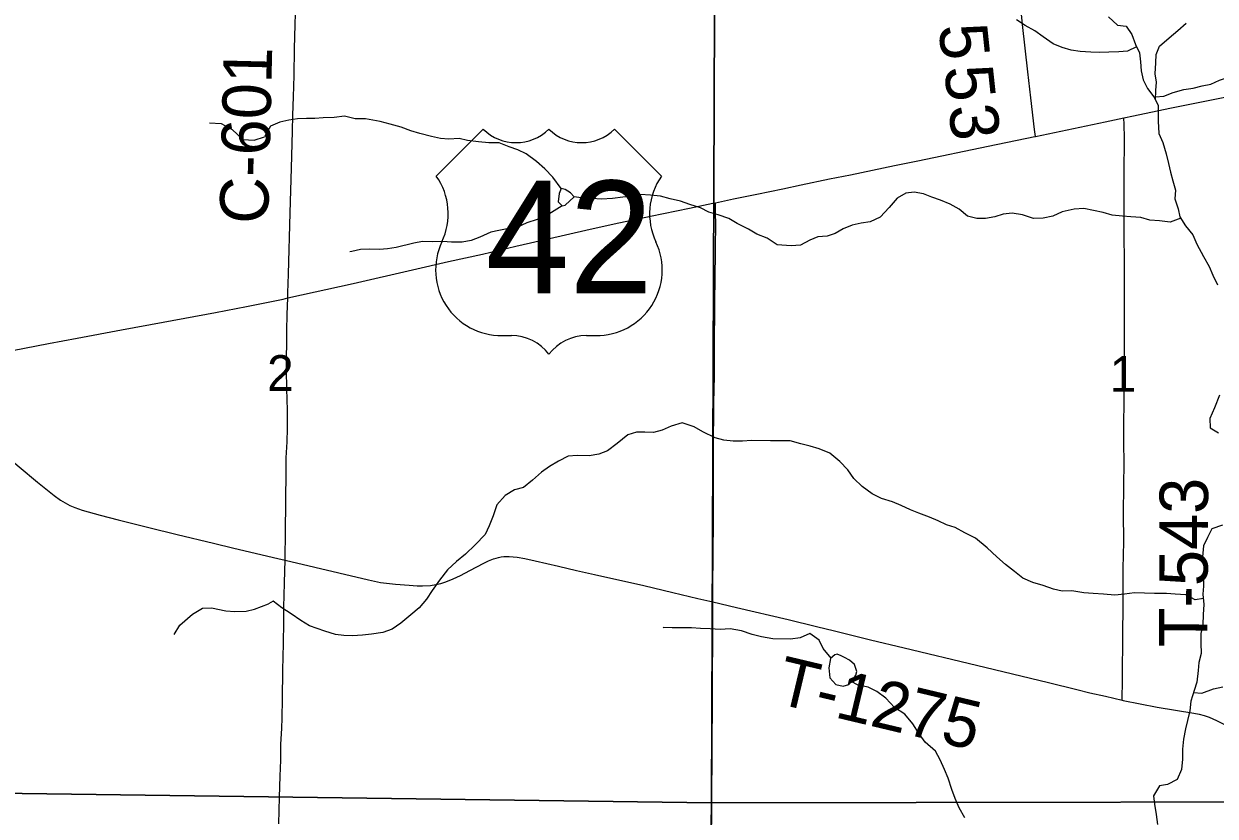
# Model space of a CAD drawing. Extents: x 1874609 to 2204689, y 815661 to 1281160.
# Drawn here: x 2036147 to 2043513, y 1051437 to 1056338 of the extents above; entities that cross this region are included whole.
import ezdxf

# ---------------------------------------------------------------- set-up
doc = ezdxf.new("R2010")
doc.units = 0
for name, color, linetype in [('GM_X_County_Road', 7, 'Continuous'), ('GM_X_County_Road_Text', 7, 'Continuous'), ('GM_X_Minor_Lake', 7, 'Continuous'), ('GM_X_Minor_River', 7, 'Continuous'), ('GM_X_Section', 7, 'Continuous'), ('GM_X_Section_Text', 7, 'Continuous'), ('GM_X_Township_Road', 7, 'Continuous'), ('GM_X_Township_Road_Text', 7, 'Continuous'), ('GM_X_US_Location', 7, 'Continuous'), ('GM_X_US_Route', 7, 'Continuous'), ('GM_X_US_Shield', 7, 'Continuous')]:
    doc.layers.add(name, color=color, linetype=linetype)

msp = doc.modelspace()

# ---------------------------------------------------------------- linework, layer by layer
at = {"layer": 'GM_X_County_Road'}
msp.add_lwpolyline([(2037779.5, 1054642.1), (2037780.3, 1054673.3), (2037783.5, 1054788.5), (2037794.3, 1055168.3), (2037802.2, 1055444.4), (2037807.6, 1055674), (2037811, 1055772.4), (2037814.8, 1055887.1), (2037818.4, 1056018.3), (2037821.5, 1056182.3), (2037824.2, 1056333.9), (2037826.2, 1056399.3)], dxfattribs=at)
at = {"layer": 'GM_X_Minor_Lake'}
for points in [[(2039550.1, 1055267.9), (2039526.3, 1055292.2), (2039494.5, 1055312.5), (2039468.5, 1055318.8), (2039456.3, 1055288.9), (2039451.8, 1055236.8), (2039475.6, 1055212.6), (2039493.7, 1055216.4)], [(2039493.7, 1055216.4), (2039550.1, 1055267.9)], [(2041296.6, 1052331.8), (2041283, 1052376), (2041253.2, 1052402.4), (2041221.4, 1052418.7), (2041201.5, 1052428.9), (2041175.6, 1052439.2), (2041161.5, 1052435.3), (2041135.3, 1052411.5), (2041124.9, 1052355.5), (2041130.3, 1052293.4), (2041168, 1052250.9), (2041213.9, 1052240.5), (2041247.9, 1052252.1)], [(2041247.9, 1052252.1), (2041275.9, 1052283.5), (2041281.9, 1052293.3), (2041290.7, 1052310.1), (2041296.6, 1052331.8)]]:
    msp.add_lwpolyline(points, dxfattribs=at)
at = {"layer": 'GM_X_Minor_River'}
for points in [[(2043027.7, 1056194.7), (2042970.5, 1056168.3), (2042916.5, 1056164.8), (2042856.5, 1056161.4), (2042798.5, 1056160), (2042744.5, 1056162.5), (2042678.6, 1056167.1), (2042622.7, 1056173.7), (2042566.8, 1056190.3), (2042511, 1056214.9), (2042449.4, 1056257.5), (2042397.8, 1056294.1), (2042338, 1056326.7), (2042284.4, 1056363.3)], [(2042854.3, 1056381.8), (2042909.9, 1056329.2), (2042963.8, 1056322.6), (2042997.4, 1056272.2), (2043020.8, 1056209.9), (2043044.4, 1056157.6), (2043051.9, 1056103.4), (2043055.4, 1056047.3), (2043069, 1055991.1), (2043094.5, 1055936.7), (2043134, 1055886.2), (2043161.6, 1055833.9), (2043160.8, 1055735.7), (2043164.1, 1055659.5), (2043189.6, 1055603.2), (2043211, 1055532.9), (2043224.5, 1055474.6)], [(2043143.7, 1055867.9), (2043146.4, 1055926.2), (2043150.8, 1055976.2), (2043141.2, 1056028.4), (2043145.8, 1056096.5), (2043148.3, 1056148.6), (2043168.7, 1056200.4), (2043229.1, 1056251.9), (2043281.5, 1056295.5), (2043333.8, 1056341.1)], [(2043144.5, 1055885.8), (2043196, 1055889.6), (2043254.2, 1055913.1), (2043318.4, 1055930.5), (2043376.4, 1055940), (2043432.5, 1055953.4), (2043486.6, 1055964.9), (2043540.8, 1055988.5), (2043598.9, 1056009.9), (2043653.1, 1056037.5), (2043705.4, 1056071), (2043769.6, 1056096.4), (2043825.7, 1056111.9), (2043883.8, 1056121.4), (2043933.8, 1056126.9), (2043987.9, 1056140.4), (2044064.1, 1056163.7), (2044128.3, 1056189.1), (2044186.6, 1056226.6), (2044238.8, 1056258.2), (2044307.3, 1056315.6), (2044357.8, 1056375.2)], [(2039468.5, 1055318.8), (2039417.1, 1055389.4), (2039367.6, 1055440), (2039316, 1055486.6), (2039252.4, 1055533.3), (2039200.6, 1055557.8), (2039148.8, 1055576.3), (2039087, 1055601), (2039023.1, 1055601.6), (2038957.2, 1055608.3), (2038891.2, 1055616.9), (2038839.4, 1055627.4), (2038775.4, 1055624.1), (2038723.4, 1055628.6), (2038667.5, 1055641.1), (2038595.7, 1055659.9), (2038539.9, 1055676.4), (2038480.1, 1055699.1), (2038412.3, 1055717.7), (2038350.4, 1055734.4), (2038258.6, 1055749.3), (2038196.6, 1055749.9), (2038128.8, 1055766.6), (2038066.7, 1055759.2), (2037998.7, 1055755.8), (2037946.7, 1055752.3), (2037894.8, 1055752.8), (2037838.7, 1055749.4), (2037784.7, 1055741.9), (2037730.6, 1055728.4), (2037672.4, 1055704.9), (2037635, 1055639)], [(2037295.3, 1055724.8), (2037367.5, 1055721.3), (2037436, 1055683.7), (2037500.7, 1055621.9), (2037571, 1055618.4), (2037635, 1055639)], [(2043224.5, 1055474.6), (2043236.1, 1055420.4), (2043251.6, 1055366.2), (2043267.1, 1055307.9), (2043264.7, 1055255.9), (2043284.1, 1055193.6), (2043295.7, 1055143.4), (2043329.2, 1055088.9), (2043374.7, 1055032.4), (2043400.2, 1054974.1), (2043441.6, 1054899.5), (2043477, 1054837.1), (2043498.6, 1054782.8), (2043528.1, 1054722.4)], [(2043300.5, 1055135.5), (2043235.4, 1055109.9), (2043169.5, 1055118.5), (2043109.6, 1055123.1), (2043053.8, 1055139.7), (2042991.8, 1055144.3), (2042939.9, 1055148.8), (2042875.9, 1055153.4), (2042820.1, 1055170), (2042700.3, 1055195.2), (2042642.3, 1055191.8), (2042566.2, 1055174.5), (2042510, 1055149), (2042449.9, 1055135.6), (2042389.9, 1055134.1), (2042322.2, 1055156.8), (2042258.3, 1055167.5), (2042202.2, 1055160), (2042150.1, 1055144.5), (2042094, 1055133), (2042040.1, 1055133.5), (2041982.2, 1055148.1), (2041930.6, 1055190.7), (2041874.9, 1055221.3), (2041815.1, 1055247.9), (2041761.3, 1055266.5), (2041709.5, 1055287), (2041651.6, 1055295.6), (2041599.5, 1055290.1), (2041547.3, 1055258.5), (2041496.8, 1055200.9), (2041442.3, 1055141.3), (2041380.1, 1055113.9), (2041324.1, 1055104.4), (2041268, 1055092.9), (2041213.8, 1055069.4), (2041163.6, 1055039.9), (2041113.5, 1055024.3), (2041057.4, 1055020.9), (2041007.3, 1054999.3), (2040949, 1054967.8), (2040891, 1054964.4), (2040805.1, 1054971.2), (2040743.5, 1055011.9), (2040679.7, 1055036.6), (2040628, 1055067.1), (2040558.3, 1055101.8), (2040506.6, 1055134.4), (2040440.8, 1055157.1), (2040383, 1055173.7), (2040331.2, 1055200.2), (2040265.4, 1055220.9), (2040207.6, 1055241.5), (2040143.8, 1055256.1), (2040083.9, 1055270.7), (2040022, 1055277.4), (2039958, 1055282), (2039908, 1055272.5), (2039849.9, 1055265), (2039785.9, 1055257.6), (2039717.9, 1055252.3), (2039659.9, 1055256.8), (2039608, 1055259.3), (2039550.1, 1055267.9)], [(2039475.6, 1055212.6), (2039377.1, 1055149.4), (2039321, 1055127.9), (2039256.8, 1055106.5), (2039198.6, 1055081), (2039136.5, 1055069.6), (2039084.5, 1055060.1), (2039034.4, 1055048.5), (2038966.2, 1055019.1), (2038912, 1054997.6), (2038857.9, 1054988.1), (2038792, 1054986.8), (2038738, 1054991.3), (2038672, 1054989.9), (2038612, 1054990.5), (2038558, 1054981), (2038449.8, 1054954), (2038395.8, 1054946.6), (2038345.7, 1054941), (2038285.8, 1054943.6), (2038227.8, 1054942.2), (2038175.7, 1054928.6), (2038161.7, 1054926.8)], [(2043540.3, 1054041.1), (2043509.6, 1053963.2), (2043481.1, 1053897.4), (2043482.6, 1053839.2), (2043534.3, 1053808.7)], [(2043440.2, 1052782.6), (2043389.6, 1052774.3), (2043331.9, 1052806.9), (2043265.9, 1052809.5), (2043212, 1052814.1), (2043138, 1052814.8), (2043076.1, 1052817.4), (2043014.1, 1052818), (2042952.1, 1052810.6), (2042892, 1052803.2), (2042822.1, 1052809.8), (2042758.2, 1052814.5), (2042700.2, 1052819.1), (2042626.4, 1052831.8), (2042566.4, 1052828.4), (2042514.5, 1052840.9), (2042448.7, 1052863.6), (2042384.9, 1052882.2), (2042323.1, 1052908.9), (2042271.5, 1052949.4), (2042215.9, 1052994.1), (2042162.3, 1053040.7), (2042102.8, 1053097.3), (2042031.3, 1053156.1), (2041965.6, 1053188.8), (2041905.9, 1053221.5), (2041852.1, 1053240), (2041800.3, 1053264.6), (2041746.5, 1053287.1), (2041680.8, 1053311.8), (2041629, 1053332.3), (2041571.2, 1053359), (2041517.4, 1053381.5), (2041449.6, 1053402.2), (2041391.9, 1053430.8), (2041330.3, 1053475.5), (2041278.7, 1053526.1), (2041241.2, 1053578.5), (2041191.6, 1053631.1), (2041130.1, 1053681.8), (2041064.3, 1053708.5), (2041008.5, 1053725.1), (2040950.6, 1053739.6), (2040884.8, 1053758.3), (2040826.9, 1053758.9), (2040762.9, 1053759.5), (2040646.9, 1053760.6), (2040590.9, 1053757.2), (2040532.9, 1053755.7), (2040475, 1053762.3), (2040421.1, 1053776.8), (2040345.5, 1053813.6), (2040291.8, 1053844.2), (2040218, 1053869), (2040149.9, 1053849.6), (2040093.7, 1053824.1), (2040039.6, 1053810.6), (2039987.6, 1053813.1), (2039935.6, 1053811.6), (2039881.5, 1053796.1), (2039815.1, 1053742.7), (2039756.7, 1053697.1), (2039702.5, 1053675.6), (2039642.5, 1053666.2), (2039568.5, 1053666.9), (2039512.5, 1053663.5), (2039452.3, 1053632), (2039398, 1053600.5), (2039347.7, 1053564.9), (2039291.3, 1053515.3), (2039237, 1053469.8), (2039180.9, 1053456.3), (2039122.6, 1053420.8), (2039072.1, 1053363.2), (2039049.6, 1053295.3), (2039025, 1053233.4), (2038998.6, 1053179.6), (2038938.1, 1053116.1), (2038877.6, 1053058.6), (2038821.2, 1053013), (2038766.8, 1052961.5), (2038716.3, 1052897.8), (2038671.8, 1052832.1), (2038637.3, 1052778.4), (2038590.9, 1052724.8), (2038540.6, 1052683.2), (2038478.1, 1052631.7), (2038423.8, 1052594.1), (2038365.7, 1052572.7), (2038295.6, 1052563.3), (2038241.6, 1052555.8), (2038179.6, 1052552.4), (2038125.6, 1052555), (2038073.7, 1052561.5), (2038007.9, 1052582.1), (2037914.2, 1052615.1), (2037860.5, 1052647.7), (2037800.9, 1052688.3), (2037741.2, 1052725), (2037687.6, 1052767.6), (2037660.4, 1052750.8)], [(2043557.5, 1053237.5), (2043493.3, 1053214.1), (2043464.8, 1053160.2), (2043440.4, 1053108.4), (2043435.8, 1053040.3), (2043453.4, 1052984), (2043438.9, 1052932.1), (2043440.3, 1052859.9), (2043437.9, 1052809.9), (2043443.3, 1052745.7), (2043438.8, 1052683.6), (2043436.3, 1052619.6), (2043423.8, 1052567.6), (2043425.3, 1052507.5), (2043426.8, 1052443.3), (2043412.3, 1052387.4), (2043407.9, 1052337.3), (2043399.3, 1052265.3), (2043382.9, 1052213.4), (2043362.3, 1052149.4), (2043355.8, 1052089.4), (2043341.3, 1052029.4), (2043328.9, 1051977.5), (2043318.3, 1051913.5), (2043311.8, 1051851.4), (2043311.3, 1051789.3), (2043304.8, 1051725.3), (2043278.2, 1051663.4), (2043218, 1051633.9), (2043168, 1051624.4), (2043131.4, 1051562.7), (2043139, 1051510.5), (2043148.5, 1051448.3), (2043155.9, 1051386.1)], [(2037076.7, 1052561.7), (2037112.3, 1052618.1), (2037190, 1052686.9), (2037251.9, 1052723.5), (2037308, 1052726), (2037396.4, 1052706.5), (2037450.6, 1052702.9), (2037520.8, 1052705.5), (2037572.8, 1052717.9), (2037660.4, 1052750.8)], [(2041137.8, 1052413.8), (2041089.9, 1052474.1), (2041064.3, 1052526.4), (2041006.7, 1052567), (2040946.5, 1052539.6), (2040888.4, 1052532.1), (2040778.5, 1052533.2), (2040708.6, 1052545.9), (2040650.8, 1052560.5), (2040585, 1052583.2), (2040515.1, 1052595.9), (2040453.1, 1052592.5), (2040391.2, 1052595.1), (2040331.2, 1052597.6), (2040275.3, 1052602.2), (2040209.3, 1052602.8), (2040155.3, 1052601.4), (2040099.3, 1052603.9), (2040101.3, 1052601.9)], [(2041257.1, 1052279), (2041257.3, 1052279.6)], [(2041964.7, 1051427.8), (2041931.2, 1051488.2), (2041905.7, 1051546.5), (2041884.2, 1051602.8), (2041862.8, 1051671.2), (2041839.3, 1051725.5), (2041811.8, 1051785.9), (2041784.3, 1051838.2), (2041720.8, 1051894.9), (2041683.2, 1051945.4), (2041643.7, 1052007.9), (2041594.3, 1052068.5), (2041530.6, 1052109.1), (2041477.2, 1052167.8), (2041421.5, 1052208.4), (2041367.8, 1052235), (2041305.9, 1052247.6), (2041263.5, 1052269.5)], [(2043378.9, 1052201.1), (2043430.7, 1052196.9), (2043502.9, 1052224.2), (2043561, 1052237.7)]]:
    msp.add_lwpolyline(points, dxfattribs=at)
at = {"layer": 'GM_X_Section'}
for points in [[(2040419, 1056944.3), (2040397.9, 1051519.1), (2035069.6, 1051590.9), (2035060.5, 1056947.9), (2039590.5, 1056951.4)], [(2044903.6, 1056945.9), (2045500, 1056931.9), (2045462.7, 1051564.8), (2045458.8, 1051528.7), (2040397.9, 1051519.1), (2040419, 1056944.3)], [(2035069.6, 1051590.9), (2040397.9, 1051519.1), (2040325.7, 1046200.1), (2035027.7, 1046279.9)], [(2045458.8, 1051528.7), (2045434.8, 1046142), (2040325.7, 1046200.1), (2040397.9, 1051519.1)]]:
    msp.add_lwpolyline(points, close=True, dxfattribs=at)
at = {"layer": 'GM_X_Township_Road'}
for points in [[(2042401.3, 1055641.5), (2042396.4, 1055684.4), (2042374.1, 1055879.1), (2042354.6, 1056041.3), (2042321.4, 1056333.6), (2042307.1, 1056480), (2042260.4, 1056922.3)], [(2042938.1, 1052154.5), (2042938.6, 1052192.8), (2042939.2, 1052242.4), (2042940, 1052311.4), (2042940.9, 1052393.6), (2042941.3, 1052459.4), (2042942.5, 1052574.4), (2042943.9, 1052722.3), (2042944.5, 1052804.6), (2042945.1, 1052969), (2042948.6, 1053133.4), (2042946.6, 1053314.2), (2042948.5, 1053478.7), (2042949.8, 1053626.6), (2042948.7, 1053741.7), (2042949.2, 1053889.3), (2042949.9, 1053971.4), (2042951.1, 1054152.3), (2042951.9, 1054366.1), (2042952.7, 1054777.2), (2042952.1, 1054875.8), (2042951.3, 1055023.7), (2042950.8, 1055188.1), (2042951.5, 1055303.2), (2042951.1, 1055401.8), (2042951.9, 1055632), (2042949.6, 1055714), (2042948.4, 1055756.6)], [(2040406.7, 1052762.6), (2040407.4, 1052851), (2040410.5, 1053264.6), (2040411.1, 1053494.4), (2040411.2, 1053592.7), (2040410.7, 1053674.5), (2040410.6, 1053740), (2040411.6, 1053805.6), (2040412.9, 1053887.6), (2040414.1, 1053985.9), (2040414.9, 1054084.1), (2040416.9, 1054149.5), (2040418.4, 1054347.7), (2040420.3, 1054591.2), (2040421.9, 1054788.9), (2040423.5, 1054903.7), (2040423.8, 1054952.9), (2040425.3, 1055100.2), (2040424.5, 1055165.3), (2040423.1, 1055230.7)], [(2037762.2, 1053019.5), (2037762.5, 1053029.6), (2037764.4, 1053193.8), (2037768.7, 1053571.4), (2037770, 1053653.5), (2037774.3, 1053751.9), (2037776.6, 1053833.9), (2037776.4, 1053948.9), (2037773.1, 1054080.2), (2037771.1, 1054195.1), (2037772.5, 1054441.4), (2037775, 1054539.9), (2037779.5, 1054642.1)], [(2035416.8, 1054182.3), (2035450.2, 1054153), (2035499.4, 1054109.9), (2035614.3, 1054017.3), (2035790.7, 1053870.5), (2035967.4, 1053723.6), (2036118.4, 1053597.2), (2036232, 1053502.8), (2036334.8, 1053421.2), (2036374.6, 1053392.2), (2036402.3, 1053374.8), (2036431.3, 1053359.5), (2036461.5, 1053346.6), (2036508.1, 1053330.7), (2036618.3, 1053298.6), (2036729.3, 1053269.2), (2036920.6, 1053222.6), (2037095.9, 1053179.8), (2037319.1, 1053126.4), (2037446.4, 1053094.9), (2037717.6, 1053029.9), (2037762.2, 1053019.5)], [(2037723.6, 1051389.9), (2037727.3, 1051553.8), (2037732.6, 1051684.9), (2037735.5, 1051783.4), (2037736.9, 1051881.8), (2037742.5, 1051980), (2037745.2, 1052045.6), (2037746.9, 1052160.5), (2037748.8, 1052341), (2037752.5, 1052505.1), (2037754.4, 1052636.3), (2037755.4, 1052734.8), (2037756.6, 1052800.5), (2037758.5, 1052882.4), (2037762.2, 1053019.5)], [(2037762.2, 1053019.5), (2038277.8, 1052898.5), (2038351.8, 1052883.2), (2038444.5, 1052871.1), (2038530.1, 1052865.2), (2038579.2, 1052862.3), (2038611.9, 1052861.8), (2038661, 1052864.7), (2038693.5, 1052869.6), (2038725.4, 1052876.8), (2038756.7, 1052886.2), (2038802.3, 1052904.7), (2038846.5, 1052926), (2038904.4, 1052956.7), (2038991, 1053002.4), (2039020.5, 1053016.6), (2039050.9, 1053028.9), (2039066.5, 1053033.8), (2039082.4, 1053037.8), (2039098.5, 1053040.7), (2039114.8, 1053042.4), (2039147.6, 1053042.8), (2039196.7, 1053039.4), (2039245.2, 1053031.4), (2039309.1, 1053017.1), (2039452.8, 1052983.8), (2039564.5, 1052957.3), (2039676.4, 1052931.9), (2039979.9, 1052863), (2040159.8, 1052820.6), (2040314.7, 1052784), (2040406.7, 1052762.6)], [(2040399.9, 1051311.8), (2040400.1, 1051459.6), (2040400.8, 1051590.8), (2040402.4, 1051787.8), (2040403.9, 1051919.1), (2040404.6, 1052099.5), (2040405, 1052214.4), (2040407.7, 1052624.7), (2040406.7, 1052762.6)], [(2040406.7, 1052762.6), (2040554.2, 1052728.4), (2040873.1, 1052652.6), (2041048.7, 1052610.8), (2041159.9, 1052582.4), (2041383, 1052528.2), (2041590.1, 1052477.4), (2042037, 1052371.6), (2042372.1, 1052291.5), (2042483.4, 1052263.4), (2042658.6, 1052220), (2042738.3, 1052200.8), (2042834.1, 1052178.6), (2042938.1, 1052154.5)], [(2042938.1, 1052154.5), (2042944.7, 1052152.9), (2043154.3, 1052110.7), (2043267.8, 1052092.6), (2043381.1, 1052074), (2043413.3, 1052067.8), (2043445, 1052059.4), (2043476, 1052048.8), (2043521.1, 1052029.2), (2043623.3, 1051976.7), (2043739.2, 1051915.1), (2043841, 1051862.2), (2043942.7, 1051809.4), (2044015.1, 1051771.4), (2044072.9, 1051740.4), (2044231.9, 1051655), (2044387.1, 1051574)]]:
    msp.add_lwpolyline(points, dxfattribs=at)
at = {"layer": 'GM_X_US_Route'}
msp.add_lwpolyline([(2035766.8, 1054257.7), (2036298.5, 1054360.9), (2036475.8, 1054394.1), (2036750.3, 1054444.3), (2037008.5, 1054492.5), (2037331.1, 1054552.8), (2037524.5, 1054589.6), (2037749.7, 1054635.5), (2037779.5, 1054642.1), (2038182.3, 1054731.3), (2038550.1, 1054815.4), (2038773.7, 1054868), (2038982, 1054913.8), (2039189.8, 1054962.3), (2039397.8, 1055009.9), (2039621.4, 1055061.9), (2039797.4, 1055101.1), (2040021.6, 1055148.6), (2040262.1, 1055198.5), (2040406.7, 1055228), (2040423.1, 1055230.7), (2040535.3, 1055254.4), (2040679.8, 1055284.7), (2040840.6, 1055317.7), (2040952.9, 1055341.8), (2041129.4, 1055378.3), (2041258.1, 1055404.3), (2041531.2, 1055461.3), (2041675.7, 1055491.2), (2042109.7, 1055580.4), (2042398.8, 1055641), (2042401.3, 1055641.5), (2042832.2, 1055731.9), (2042948.4, 1055756.6), (2043008.8, 1055769.4), (2043233.8, 1055815.8), (2043491.2, 1055867.5), (2043909.1, 1055952.9)], dxfattribs=at)
at = {"layer": 'GM_X_US_Shield'}
for p, q in [((2038987.4, 1055686), (2038697.4, 1055395.9)), ((2040089.6, 1055395.9), (2039799.6, 1055686)), ((2039103.5, 1054409.8), (2039161.5, 1054409.8)), ((2039625.5, 1054409.8), (2039683.5, 1054409.8))]:
    msp.add_line(p, q, dxfattribs=at)
for centre, radius, start, end in [((2039190.5, 1055893.1), 290, 225.573, 314.427), ((2039596.5, 1055893.1), 290, 225.573, 314.427), ((2038364.8, 1055163), 406.1, 334.54712, 35.00093), ((2040422.2, 1055163), 406.1, 144.99907, 205.45288), ((2039098.9, 1054815.8), 406.1, 154.83192, 270.63826), ((2039688.1, 1054815.8), 406.1, 269.36174, 25.16808), ((2039161.5, 1054119.8), 290, 36.8699, 90), ((2039625.5, 1054119.8), 290, 90, 143.1301)]:
    msp.add_arc(centre, radius, start, end, dxfattribs=at)

# ---------------------------------------------------------------- texts
at = {"layer": 'GM_X_County_Road_Text'}
msp.add_text('C-601', height=300, rotation=88.6249, dxfattribs=at).set_placement((2037656.9, 1055098))
at = {"layer": 'GM_X_Section_Text'}
for s, p in [('2', (2037651.1, 1054067.6)), ('1', (2042860.7, 1054061.6))]:
    msp.add_text(s, height=221, rotation=0.00001, dxfattribs=at).set_placement(p)
at = {"layer": 'GM_X_Township_Road_Text'}
for s, rotation, p in [('5', 276.01768, (2041802.1, 1056324.8)), ('5', 276.0991, (2041837.5, 1056067.9)), ('3', 276.48, (2041863.5, 1055826.5)), ('T-543', 89.71995, (2043465, 1052481.3)), ('T-1275', 346.58607, (2040785.4, 1052138.2))]:
    msp.add_text(s, height=300, rotation=rotation, dxfattribs=at).set_placement(p)
at = {"layer": 'GM_X_US_Location'}
for s in ['0', '/']:
    msp.add_text(s, height=1, dxfattribs=at).set_placement((2039393.2, 1055013.4))
msp.add_text('42', height=1, rotation=0.00001, dxfattribs=at).set_placement((2039186.7, 1054806.4))
at = {"layer": 'GM_X_US_Shield'}
msp.add_text('42', height=696.1, dxfattribs=at).set_placement((2039001.7, 1054670.8))

doc.saveas('drawing.dxf')
